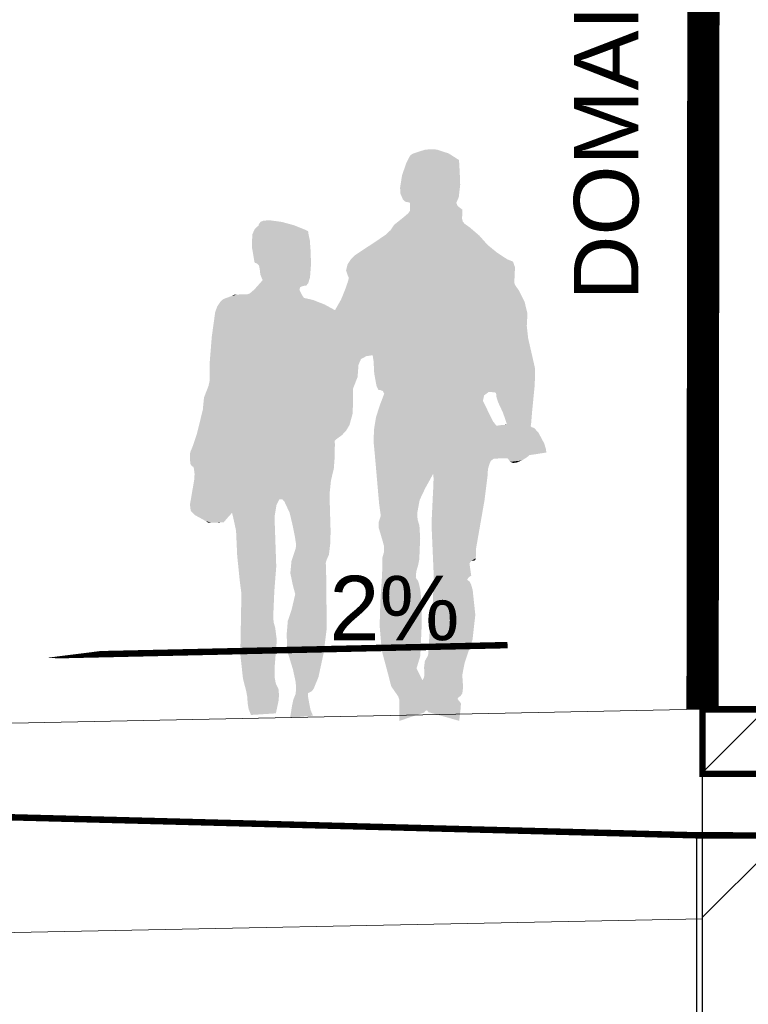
# Model space of a CAD drawing. Extents: x 1616800 to 1632437, y 2248456 to 2251974.
# Tile 297 of 399: x 1619136.25 to 1619138.51, y 2251162.87 to 2251165.92. Entities that reach past the tile are written whole.
import ezdxf
from ezdxf.enums import TextEntityAlignment as Align

# ---------------------------------------------------------------- set-up
doc = ezdxf.new("R2010")
doc.units = 0
doc.header["$LTSCALE"] = 2
doc.header["$PDMODE"] = 3
doc.header["$PDSIZE"] = 0.2
doc.linetypes.add('CACHE', pattern=[9.525, 6.35, -3.175])
doc.layers.get('0').update_dxf_attribs({"linetype": 'CONTINUOUS'})
doc.layers.get('Defpoints').update_dxf_attribs({"linetype": 'CONTINUOUS'})
doc.layers.add('0000-PAP-PROFIL EN TRAVERS DE PRINCIPE', color=7, linetype='CONTINUOUS')
doc.styles.add('Arial', font='ARIALN.TTF')
doc.styles.add('ARIAL-GRAS', font='arial.ttf')
doc.styles.get("Standard").update_dxf_attribs({"font": 'arial.ttf'})
doc.dimstyles.get("Standard").update_dxf_attribs({"dimtxt": 0.18, "dimasz": 0.18, "dimexe": 0.18, "dimexo": 0.0625, "dimgap": 0.09, "dimtad": 0, "dimtih": 1, "dimtoh": 1, "dimdec": 4, "dimzin": 0, "dimdsep": 46, "dimtxsty": 'Standard', "dimcen": 0.09, "dimadec": 0, "dimazin": 0, "dimtfac": 1, "dimtdec": 4, "dimtofl": 0, "dimtmove": 0, "dimatfit": 3, "dimfxl": 1, "dimtolj": 1, "dimtzin": 0, "dimarcsym": 0})

# ---------------------------------------------------------------- blocks, each defined once
blk = doc.blocks.new('PERSO KOPLE')
at = {"color": 8, "linetype": 'Continuous'}
for points in [[(1615842.8721, 3194242.9767), (1615842.8355, 3194242.9647), (1615842.9468, 3194242.9656)], [(1615842.8912, 3194242.9788), (1615842.8721, 3194242.9767), (1615842.9104, 3194242.9775)], [(1615842.9104, 3194242.9775), (1615842.8721, 3194242.9767), (1615842.9468, 3194242.9656)], [(1615842.8231, 3194242.9508), (1615842.8147, 3194242.9335), (1615842.979, 3194242.9451)], [(1615842.979, 3194242.9451), (1615842.8147, 3194242.9335), (1615842.9813, 3194242.9066)], [(1615842.8279, 3194242.9593), (1615842.8231, 3194242.9508), (1615842.979, 3194242.9451)], [(1615842.9468, 3194242.9656), (1615842.8279, 3194242.9593), (1615842.979, 3194242.9451)], [(1615842.8355, 3194242.9647), (1615842.8279, 3194242.9593), (1615842.9468, 3194242.9656)], [(1615842.8147, 3194242.9335), (1615842.8023, 3194242.8972), (1615842.9813, 3194242.9066)], [(1615842.8023, 3194242.8972), (1615842.7963, 3194242.8593), (1615842.9827, 3194242.8682)], [(1615842.9813, 3194242.9066), (1615842.8023, 3194242.8972), (1615842.9827, 3194242.8682)], [(1615842.9827, 3194242.8682), (1615842.7963, 3194242.8593), (1615842.9783, 3194242.8301)], [(1615842.7963, 3194242.8593), (1615842.7976, 3194242.8401), (1615842.9783, 3194242.8301)], [(1615842.7976, 3194242.8401), (1615842.8052, 3194242.8227), (1615842.9783, 3194242.8301)], [(1615842.9783, 3194242.8301), (1615842.8052, 3194242.8227), (1615842.9708, 3194242.8124)], [(1615842.8052, 3194242.8227), (1615842.8121, 3194242.816), (1615842.9708, 3194242.8124)], [(1615842.8121, 3194242.816), (1615842.8225, 3194242.8139), (1615842.9708, 3194242.8124)], [(1615842.8273, 3194242.7887), (1615842.8223, 3194242.7806), (1615842.9892, 3194242.7823)], [(1615842.8225, 3194242.8139), (1615842.8267, 3194242.8126), (1615842.9708, 3194242.8124)], [(1615842.8267, 3194242.8126), (1615842.8269, 3194242.808), (1615842.9708, 3194242.8124)], [(1615842.9708, 3194242.8124), (1615842.8269, 3194242.808), (1615842.974, 3194242.8036)], [(1615842.8269, 3194242.808), (1615842.8271, 3194242.7983), (1615842.974, 3194242.8036)], [(1615842.974, 3194242.8036), (1615842.8271, 3194242.7983), (1615842.9812, 3194242.7973)], [(1615842.8271, 3194242.7983), (1615842.8273, 3194242.7887), (1615842.9812, 3194242.7973)], [(1615842.9812, 3194242.7973), (1615842.8273, 3194242.7887), (1615842.989, 3194242.7917)], [(1615842.989, 3194242.7917), (1615842.8273, 3194242.7887), (1615842.9892, 3194242.7823)], [(1615842.3724, 3194242.7569), (1615842.3636, 3194242.7533), (1615842.4296, 3194242.753)], [(1615842.3916, 3194242.7583), (1615842.3724, 3194242.7569), (1615842.4296, 3194242.753)], [(1615842.8078, 3194242.7681), (1615842.7778, 3194242.7441), (1615842.9886, 3194242.7631)], [(1615842.9886, 3194242.7631), (1615842.7778, 3194242.7441), (1615842.9908, 3194242.7538)], [(1615842.9892, 3194242.7823), (1615842.8078, 3194242.7681), (1615842.9886, 3194242.7631)], [(1615842.8223, 3194242.7806), (1615842.8078, 3194242.7681), (1615842.9892, 3194242.7823)], [(1615842.346, 3194242.7319), (1615842.3381, 3194242.7146), (1615842.5023, 3194242.7287)], [(1615842.5023, 3194242.7287), (1615842.3381, 3194242.7146), (1615842.5111, 3194242.724)], [(1615842.3532, 3194242.7383), (1615842.346, 3194242.7319), (1615842.5023, 3194242.7287)], [(1615842.3571, 3194242.741), (1615842.3532, 3194242.7383), (1615842.5023, 3194242.7287)], [(1615842.3581, 3194242.7456), (1615842.3571, 3194242.741), (1615842.4667, 3194242.7429)], [(1615842.4667, 3194242.7429), (1615842.3571, 3194242.741), (1615842.5023, 3194242.7287)], [(1615842.3636, 3194242.7533), (1615842.3581, 3194242.7456), (1615842.4296, 3194242.753)], [(1615842.4296, 3194242.753), (1615842.3581, 3194242.7456), (1615842.4667, 3194242.7429)], [(1615842.7672, 3194242.7281), (1615842.7535, 3194242.7147), (1615843.0418, 3194242.7109)], [(1615842.9972, 3194242.7468), (1615842.7672, 3194242.7281), (1615843.0126, 3194242.7359)], [(1615842.7778, 3194242.7441), (1615842.7672, 3194242.7281), (1615842.9972, 3194242.7468)], [(1615843.0126, 3194242.7359), (1615842.7672, 3194242.7281), (1615843.0418, 3194242.7109)], [(1615842.9908, 3194242.7538), (1615842.7778, 3194242.7441), (1615842.9972, 3194242.7468)], [(1615842.5124, 3194242.7147), (1615842.3366, 3194242.6763), (1615842.5164, 3194242.6959)], [(1615842.3381, 3194242.7146), (1615842.3366, 3194242.6763), (1615842.5124, 3194242.7147)], [(1615842.5164, 3194242.6959), (1615842.3366, 3194242.6763), (1615842.5192, 3194242.6577)], [(1615842.5111, 3194242.724), (1615842.3381, 3194242.7146), (1615842.5124, 3194242.7147)], [(1615842.7535, 3194242.7147), (1615842.7218, 3194242.693), (1615843.0418, 3194242.7109)], [(1615843.0418, 3194242.7109), (1615842.7218, 3194242.693), (1615843.0672, 3194242.6822)], [(1615842.3366, 3194242.6763), (1615842.343, 3194242.6385), (1615842.5192, 3194242.6577)], [(1615842.7218, 3194242.693), (1615842.6576, 3194242.6507), (1615843.0672, 3194242.6822)], [(1615843.0672, 3194242.6822), (1615842.6576, 3194242.6507), (1615843.0967, 3194242.6581)], [(1615842.5192, 3194242.6577), (1615842.343, 3194242.6385), (1615842.5199, 3194242.6193)], [(1615842.343, 3194242.6385), (1615842.3447, 3194242.6284), (1615842.5199, 3194242.6193)], [(1615842.6439, 3194242.6373), (1615842.6333, 3194242.6213), (1615843.1288, 3194242.637)], [(1615843.1288, 3194242.637), (1615842.6333, 3194242.6213), (1615843.1464, 3194242.6301)], [(1615843.0967, 3194242.6581), (1615842.6439, 3194242.6373), (1615843.1288, 3194242.637)], [(1615842.6576, 3194242.6507), (1615842.6439, 3194242.6373), (1615843.0967, 3194242.6581)], [(1615842.3447, 3194242.6284), (1615842.3471, 3194242.6254), (1615842.5199, 3194242.6193)], [(1615842.3471, 3194242.6254), (1615842.3521, 3194242.6248), (1615842.5199, 3194242.6193)], [(1615842.3521, 3194242.6248), (1615842.3585, 3194242.618), (1615842.5199, 3194242.6193)], [(1615842.3585, 3194242.618), (1615842.3608, 3194242.6086), (1615842.5199, 3194242.6193)], [(1615842.5199, 3194242.6193), (1615842.3608, 3194242.6086), (1615842.5169, 3194242.581)], [(1615842.3608, 3194242.6086), (1615842.363, 3194242.5896), (1615842.5169, 3194242.581)], [(1615843.1464, 3194242.6301), (1615842.6289, 3194242.6027), (1615843.1527, 3194242.6123)], [(1615842.6333, 3194242.6213), (1615842.6289, 3194242.6027), (1615843.1464, 3194242.6301)], [(1615843.1527, 3194242.6123), (1615842.6289, 3194242.6027), (1615843.1509, 3194242.574)], [(1615842.6289, 3194242.6027), (1615842.6349, 3194242.5845), (1615843.1509, 3194242.574)], [(1615842.3701, 3194242.5724), (1615842.3446, 3194242.5437), (1615842.5113, 3194242.5626)], [(1615842.363, 3194242.5896), (1615842.3701, 3194242.5724), (1615842.5169, 3194242.581)], [(1615842.5169, 3194242.581), (1615842.3701, 3194242.5724), (1615842.5113, 3194242.5626)], [(1615843.1509, 3194242.574), (1615842.6278, 3194242.5482), (1615843.1501, 3194242.5644)], [(1615842.634, 3194242.5664), (1615842.6278, 3194242.5482), (1615843.1509, 3194242.574)], [(1615842.6364, 3194242.5757), (1615842.634, 3194242.5664), (1615843.1509, 3194242.574)], [(1615842.6349, 3194242.5845), (1615842.6374, 3194242.5805), (1615843.1509, 3194242.574)], [(1615842.6374, 3194242.5805), (1615842.6364, 3194242.5757), (1615843.1509, 3194242.574)], [(1615842.3446, 3194242.5437), (1615842.33, 3194242.5312), (1615842.484, 3194242.5422)], [(1615842.484, 3194242.5422), (1615842.33, 3194242.5312), (1615842.4929, 3194242.5253)], [(1615842.5113, 3194242.5626), (1615842.3446, 3194242.5437), (1615842.505, 3194242.5555)], [(1615842.505, 3194242.5555), (1615842.3446, 3194242.5437), (1615842.4955, 3194242.5545)], [(1615842.4955, 3194242.5545), (1615842.3446, 3194242.5437), (1615842.4866, 3194242.5509)], [(1615842.4866, 3194242.5509), (1615842.3446, 3194242.5437), (1615842.484, 3194242.5422)], [(1615843.154, 3194242.5559), (1615842.6134, 3194242.5126), (1615843.165, 3194242.5401)], [(1615842.6278, 3194242.5482), (1615842.6134, 3194242.5126), (1615843.154, 3194242.5559)], [(1615843.1501, 3194242.5644), (1615842.6278, 3194242.5482), (1615843.154, 3194242.5559)], [(1615842.526, 3194242.5111), (1615842.2295, 3194242.4914), (1615842.5618, 3194242.4971)], [(1615842.2404, 3194242.5072), (1615842.2295, 3194242.4914), (1615842.526, 3194242.5111)], [(1615842.4984, 3194242.5173), (1615842.2404, 3194242.5072), (1615842.5073, 3194242.5154)], [(1615842.2478, 3194242.5133), (1615842.2404, 3194242.5072), (1615842.4984, 3194242.5173)], [(1615842.5073, 3194242.5154), (1615842.2404, 3194242.5072), (1615842.526, 3194242.5111)], [(1615842.2564, 3194242.517), (1615842.2478, 3194242.5133), (1615842.4984, 3194242.5173)], [(1615842.4929, 3194242.5253), (1615842.2564, 3194242.517), (1615842.4984, 3194242.5173)], [(1615842.2746, 3194242.5233), (1615842.2564, 3194242.517), (1615842.4929, 3194242.5253)], [(1615842.2926, 3194242.5279), (1615842.2746, 3194242.5233), (1615842.4929, 3194242.5253)], [(1615842.2829, 3194242.5279), (1615842.2746, 3194242.5233), (1615842.2926, 3194242.5279)], [(1615842.3118, 3194242.5282), (1615842.2926, 3194242.5279), (1615842.4929, 3194242.5253)], [(1615842.3214, 3194242.5284), (1615842.3118, 3194242.5282), (1615842.4929, 3194242.5253)], [(1615842.33, 3194242.5312), (1615842.3214, 3194242.5284), (1615842.4929, 3194242.5253)], [(1615842.6134, 3194242.5126), (1615842.5944, 3194242.4794), (1615843.1823, 3194242.5059)], [(1615843.165, 3194242.5401), (1615842.6134, 3194242.5126), (1615843.1823, 3194242.5059)], [(1615842.5618, 3194242.4971), (1615842.2229, 3194242.4734), (1615842.5944, 3194242.4794)], [(1615842.2295, 3194242.4914), (1615842.2229, 3194242.4734), (1615842.5618, 3194242.4971)], [(1615843.1823, 3194242.5059), (1615842.5944, 3194242.4794), (1615843.1913, 3194242.4686)], [(1615842.5944, 3194242.4794), (1615842.2124, 3194242.3974), (1615843.1913, 3194242.4686)], [(1615842.2229, 3194242.4734), (1615842.2124, 3194242.3974), (1615842.5944, 3194242.4794)], [(1615843.1913, 3194242.4686), (1615842.2124, 3194242.3974), (1615843.1892, 3194242.4303)], [(1615843.1892, 3194242.4303), (1615842.2124, 3194242.3974), (1615843.1935, 3194242.3921)], [(1615842.2124, 3194242.3974), (1615842.2062, 3194242.3208), (1615842.7112, 3194242.3396)], [(1615842.2124, 3194242.3974), (1615842.7112, 3194242.3396), (1615843.1935, 3194242.3921)], [(1615843.1935, 3194242.3921), (1615842.7112, 3194242.3396), (1615843.2106, 3194242.3172)], [(1615842.675, 3194242.3276), (1615842.2057, 3194242.2823), (1615842.6674, 3194242.3102)], [(1615842.2062, 3194242.3208), (1615842.2057, 3194242.2823), (1615842.675, 3194242.3276)], [(1615842.7112, 3194242.3396), (1615842.2062, 3194242.3208), (1615842.6917, 3194242.3367)], [(1615842.6917, 3194242.3367), (1615842.2062, 3194242.3208), (1615842.675, 3194242.3276)], [(1615842.7112, 3194242.3396), (1615842.7141, 3194242.3213), (1615843.2106, 3194242.3172)], [(1615842.6674, 3194242.3102), (1615842.2057, 3194242.2823), (1615842.6644, 3194242.2719)], [(1615842.7141, 3194242.3213), (1615842.7161, 3194242.2829), (1615843.2106, 3194242.3172)], [(1615843.2106, 3194242.3172), (1615842.7161, 3194242.2829), (1615843.2148, 3194242.2984)], [(1615843.2148, 3194242.2984), (1615842.7161, 3194242.2829), (1615843.2152, 3194242.2792)], [(1615842.2057, 3194242.2823), (1615842.2062, 3194242.2631), (1615842.6644, 3194242.2719)], [(1615842.6644, 3194242.2719), (1615842.2062, 3194242.2631), (1615842.6506, 3194242.2364)], [(1615842.7161, 3194242.2829), (1615842.723, 3194242.2452), (1615843.2152, 3194242.2792)], [(1615843.2152, 3194242.2792), (1615842.723, 3194242.2452), (1615843.2132, 3194242.2409)], [(1615842.2022, 3194242.2445), (1615842.1883, 3194242.2087), (1615842.6506, 3194242.2364)], [(1615842.6506, 3194242.2364), (1615842.1883, 3194242.2087), (1615842.6495, 3194242.1596)], [(1615842.2062, 3194242.2631), (1615842.2022, 3194242.2445), (1615842.6506, 3194242.2364)], [(1615842.723, 3194242.2452), (1615842.7269, 3194242.2362), (1615843.2132, 3194242.2409)], [(1615842.7269, 3194242.2362), (1615842.7294, 3194242.2321), (1615843.2132, 3194242.2409)], [(1615843.2132, 3194242.2409), (1615842.7294, 3194242.2321), (1615843.0709, 3194242.2254)], [(1615843.2132, 3194242.2409), (1615843.0709, 3194242.2254), (1615843.0885, 3194242.2248)], [(1615843.2132, 3194242.2409), (1615843.0885, 3194242.2248), (1615843.0929, 3194242.2233)], [(1615843.2132, 3194242.2409), (1615843.0929, 3194242.2233), (1615843.2057, 3194242.1643)], [(1615842.1883, 3194242.2087), (1615842.1845, 3194242.1704), (1615842.6495, 3194242.1596)], [(1615842.7294, 3194242.2321), (1615842.7341, 3194242.2318), (1615843.0709, 3194242.2254)], [(1615843.0709, 3194242.2254), (1615842.7334, 3194242.1842), (1615843.0569, 3194242.2151)], [(1615842.747, 3194242.22), (1615842.7334, 3194242.1842), (1615843.0709, 3194242.2254)], [(1615843.0569, 3194242.2151), (1615842.7334, 3194242.1842), (1615843.0532, 3194242.198)], [(1615842.7341, 3194242.2318), (1615842.743, 3194242.2284), (1615843.0709, 3194242.2254)], [(1615842.743, 3194242.2284), (1615842.747, 3194242.22), (1615843.0709, 3194242.2254)], [(1615843.0929, 3194242.2233), (1615843.0942, 3194242.2196), (1615843.2057, 3194242.1643)], [(1615843.0942, 3194242.2196), (1615843.095, 3194242.2105), (1615843.2057, 3194242.1643)], [(1615843.095, 3194242.2105), (1615843.1003, 3194242.1936), (1615843.2057, 3194242.1643)], [(1615842.7334, 3194242.1842), (1615842.7217, 3194242.1476), (1615843.0611, 3194242.1824)], [(1615843.0611, 3194242.1824), (1615842.7217, 3194242.1476), (1615843.0763, 3194242.1504)], [(1615843.0532, 3194242.198), (1615842.7334, 3194242.1842), (1615843.0611, 3194242.1824)], [(1615843.1003, 3194242.1936), (1615843.1154, 3194242.1614), (1615843.2057, 3194242.1643)], [(1615842.1845, 3194242.1704), (1615842.1662, 3194242.0958), (1615842.6495, 3194242.1596)], [(1615842.6495, 3194242.1596), (1615842.1662, 3194242.0958), (1615842.6392, 3194242.1227)], [(1615843.0763, 3194242.1504), (1615842.7155, 3194242.1097), (1615843.0844, 3194242.1346)], [(1615842.7217, 3194242.1476), (1615842.7155, 3194242.1097), (1615843.0763, 3194242.1504)], [(1615843.2057, 3194242.1643), (1615843.1154, 3194242.1614), (1615843.2025, 3194242.1255)], [(1615843.1154, 3194242.1614), (1615843.127, 3194242.1273), (1615843.2025, 3194242.1255)], [(1615842.6392, 3194242.1227), (1615842.1662, 3194242.0958), (1615842.6293, 3194242.1062)], [(1615843.2034, 3194242.117), (1615842.7141, 3194242.0713), (1615843.2123, 3194242.1135)], [(1615842.7155, 3194242.1097), (1615842.7141, 3194242.0713), (1615843.2034, 3194242.117)], [(1615843.0844, 3194242.1346), (1615842.7155, 3194242.1097), (1615843.0953, 3194242.1207)], [(1615843.0953, 3194242.1207), (1615842.7155, 3194242.1097), (1615843.2014, 3194242.12)], [(1615843.2014, 3194242.12), (1615842.7155, 3194242.1097), (1615843.2034, 3194242.117)], [(1615843.1129, 3194242.1233), (1615843.0953, 3194242.1207), (1615843.2014, 3194242.12)], [(1615843.1263, 3194242.1237), (1615843.1129, 3194242.1233), (1615843.2014, 3194242.12)], [(1615843.1218, 3194242.1237), (1615843.1129, 3194242.1233), (1615843.1263, 3194242.1237)], [(1615843.127, 3194242.1273), (1615843.1263, 3194242.1237), (1615843.2025, 3194242.1255)], [(1615843.2025, 3194242.1255), (1615843.1263, 3194242.1237), (1615843.2014, 3194242.12)], [(1615842.1662, 3194242.0958), (1615842.154, 3194242.0593), (1615842.6163, 3194242.092)], [(1615842.6163, 3194242.092), (1615842.154, 3194242.0593), (1615842.6005, 3194242.0805)], [(1615842.6293, 3194242.1062), (1615842.1662, 3194242.0958), (1615842.6163, 3194242.092)], [(1615843.2123, 3194242.1135), (1615842.7141, 3194242.0713), (1615843.2254, 3194242.0995)], [(1615843.2254, 3194242.0995), (1615842.7141, 3194242.0713), (1615843.2434, 3194242.0657)], [(1615842.594, 3194242.0649), (1615842.1467, 3194242.0415), (1615842.5937, 3194242.0266)], [(1615842.154, 3194242.0593), (1615842.1467, 3194242.0415), (1615842.594, 3194242.0649)], [(1615842.6005, 3194242.0805), (1615842.154, 3194242.0593), (1615842.5936, 3194242.0747)], [(1615842.5936, 3194242.0747), (1615842.154, 3194242.0593), (1615842.594, 3194242.0649)], [(1615842.7141, 3194242.0713), (1615842.7178, 3194242.033), (1615843.2434, 3194242.0657)], [(1615843.2434, 3194242.0657), (1615842.7178, 3194242.033), (1615843.2489, 3194242.0472)], [(1615842.1467, 3194242.0415), (1615842.1443, 3194242.0325), (1615842.5937, 3194242.0266)], [(1615842.1443, 3194242.0325), (1615842.1446, 3194242.0228), (1615842.5937, 3194242.0266)], [(1615842.1446, 3194242.0228), (1615842.1457, 3194242.0036), (1615842.5937, 3194242.0266)], [(1615842.5937, 3194242.0266), (1615842.1457, 3194242.0036), (1615842.5908, 3194241.9882)], [(1615843.2489, 3194242.0472), (1615842.7178, 3194242.033), (1615843.2497, 3194242.0378)], [(1615842.7178, 3194242.033), (1615843.0862, 3194242.0182), (1615843.2497, 3194242.0378)], [(1615842.7178, 3194242.033), (1615842.8979, 3194241.9705), (1615843.0862, 3194242.0182)], [(1615842.7178, 3194242.033), (1615842.7312, 3194241.8798), (1615842.8979, 3194241.9705)], [(1615843.2497, 3194242.0378), (1615843.0862, 3194242.0182), (1615843.2067, 3194242.031)], [(1615843.2067, 3194242.031), (1615843.0862, 3194242.0182), (1615843.1975, 3194242.0298)], [(1615843.1975, 3194242.0298), (1615843.0862, 3194242.0182), (1615843.1052, 3194242.0197)], [(1615843.1975, 3194242.0298), (1615843.1052, 3194242.0197), (1615843.1902, 3194242.0234)], [(1615843.1902, 3194242.0234), (1615843.1052, 3194242.0197), (1615843.1297, 3194242.0199)], [(1615843.1902, 3194242.0234), (1615843.1297, 3194242.0199), (1615843.174, 3194242.0131)], [(1615842.1457, 3194242.0036), (1615842.1499, 3194241.996), (1615842.5908, 3194241.9882)], [(1615842.1499, 3194241.996), (1615842.1543, 3194241.9941), (1615842.5908, 3194241.9882)], [(1615842.1543, 3194241.9941), (1615842.1566, 3194241.9897), (1615842.5908, 3194241.9882)], [(1615843.0862, 3194242.0182), (1615842.8979, 3194241.9705), (1615843.0785, 3194242.0126)], [(1615843.0785, 3194242.0126), (1615842.8979, 3194241.9705), (1615843.074, 3194242.0041)], [(1615843.074, 3194242.0041), (1615842.8979, 3194241.9705), (1615843.0687, 3194241.9857)], [(1615843.1052, 3194242.0197), (1615843.1246, 3194242.0194), (1615843.1297, 3194242.0199)], [(1615843.1297, 3194242.0199), (1615843.1323, 3194242.0168), (1615843.174, 3194242.0131)], [(1615843.1323, 3194242.0168), (1615843.1376, 3194242.0088), (1615843.174, 3194242.0131)], [(1615843.174, 3194242.0131), (1615843.1376, 3194242.0088), (1615843.1561, 3194242.0062)], [(1615843.1376, 3194242.0088), (1615843.1465, 3194242.0055), (1615843.1561, 3194242.0062)], [(1615842.1566, 3194241.9897), (1615842.159, 3194241.9708), (1615842.5908, 3194241.9882)], [(1615842.159, 3194241.9708), (1615842.1576, 3194241.9516), (1615842.5819, 3194241.9509)], [(1615842.5908, 3194241.9882), (1615842.159, 3194241.9708), (1615842.5819, 3194241.9509)], [(1615842.8979, 3194241.9705), (1615842.7312, 3194241.8798), (1615842.8964, 3194241.9678)], [(1615842.8964, 3194241.9678), (1615842.7312, 3194241.8798), (1615842.8941, 3194241.9629)], [(1615842.8941, 3194241.9629), (1615842.7312, 3194241.8798), (1615842.8745, 3194241.9275)], [(1615843.0687, 3194241.9857), (1615842.8979, 3194241.9705), (1615843.0677, 3194241.9664)], [(1615842.8979, 3194241.9705), (1615842.8992, 3194241.9695), (1615843.0677, 3194241.9664)], [(1615842.8992, 3194241.9695), (1615842.9001, 3194241.9592), (1615843.0677, 3194241.9664)], [(1615843.0677, 3194241.9664), (1615842.9001, 3194241.9592), (1615843.0582, 3194241.8902)], [(1615842.1576, 3194241.9516), (1615842.1446, 3194241.876), (1615842.5819, 3194241.9509)], [(1615842.5819, 3194241.9509), (1615842.1446, 3194241.876), (1615842.4221, 3194241.893)], [(1615842.5819, 3194241.9509), (1615842.4221, 3194241.893), (1615842.578, 3194241.9129)], [(1615842.8997, 3194241.9386), (1615842.8976, 3194241.8978), (1615843.0582, 3194241.8902)], [(1615842.9001, 3194241.9592), (1615842.8997, 3194241.9386), (1615843.0582, 3194241.8902)], [(1615842.578, 3194241.9129), (1615842.4221, 3194241.893), (1615842.431, 3194241.8928)], [(1615842.578, 3194241.9129), (1615842.431, 3194241.8928), (1615842.5784, 3194241.8744)], [(1615842.8745, 3194241.9275), (1615842.7312, 3194241.8798), (1615842.857, 3194241.8906)], [(1615842.4221, 3194241.893), (1615842.1446, 3194241.876), (1615842.4133, 3194241.8761)], [(1615842.1446, 3194241.876), (1615842.1471, 3194241.8572), (1615842.4133, 3194241.8761)], [(1615842.4133, 3194241.8761), (1615842.1471, 3194241.8572), (1615842.2751, 3194241.8507)], [(1615842.4133, 3194241.8761), (1615842.2751, 3194241.8507), (1615842.4069, 3194241.8383)], [(1615842.431, 3194241.8928), (1615842.4375, 3194241.8857), (1615842.5784, 3194241.8744)], [(1615842.4375, 3194241.8857), (1615842.4538, 3194241.851), (1615842.5784, 3194241.8744)], [(1615842.5784, 3194241.8744), (1615842.4538, 3194241.851), (1615842.5807, 3194241.7976)], [(1615842.857, 3194241.8906), (1615842.7312, 3194241.8798), (1615842.8496, 3194241.8505)], [(1615842.7312, 3194241.8798), (1615842.7364, 3194241.8418), (1615842.8496, 3194241.8505)], [(1615842.8976, 3194241.8978), (1615842.8937, 3194241.8161), (1615843.0582, 3194241.8902)], [(1615843.0582, 3194241.8902), (1615842.8937, 3194241.8161), (1615843.0449, 3194241.8144)], [(1615842.1471, 3194241.8572), (1615842.1603, 3194241.8436), (1615842.2751, 3194241.8507)], [(1615842.2751, 3194241.8507), (1615842.1603, 3194241.8436), (1615842.2621, 3194241.8364)], [(1615842.1603, 3194241.8436), (1615842.194, 3194241.825), (1615842.2621, 3194241.8364)], [(1615842.2751, 3194241.8507), (1615842.2795, 3194241.8329), (1615842.4069, 3194241.8383)], [(1615842.4538, 3194241.851), (1615842.4626, 3194241.8137), (1615842.5807, 3194241.7976)], [(1615842.7364, 3194241.8418), (1615842.7304, 3194241.8236), (1615842.8505, 3194241.8303)], [(1615842.8496, 3194241.8505), (1615842.7364, 3194241.8418), (1615842.8505, 3194241.8303)], [(1615842.2621, 3194241.8364), (1615842.194, 3194241.825), (1615842.2495, 3194241.8214)], [(1615842.194, 3194241.825), (1615842.2114, 3194241.82), (1615842.2495, 3194241.8214)], [(1615842.194, 3194241.825), (1615842.2017, 3194241.8197), (1615842.2114, 3194241.82)], [(1615842.2495, 3194241.8214), (1615842.2114, 3194241.82), (1615842.2306, 3194241.8203)], [(1615842.4069, 3194241.8383), (1615842.2795, 3194241.8329), (1615842.4123, 3194241.6846)], [(1615842.2795, 3194241.8329), (1615842.2876, 3194241.7955), (1615842.4123, 3194241.6846)], [(1615842.4626, 3194241.8137), (1615842.4702, 3194241.776), (1615842.5807, 3194241.7976)], [(1615842.7304, 3194241.8236), (1615842.73, 3194241.8044), (1615842.8563, 3194241.8107)], [(1615842.8563, 3194241.8107), (1615842.73, 3194241.8044), (1615842.8586, 3194241.7699)], [(1615842.8505, 3194241.8303), (1615842.7304, 3194241.8236), (1615842.8563, 3194241.8107)], [(1615842.8937, 3194241.8161), (1615842.9008, 3194241.653), (1615843.0449, 3194241.8144)], [(1615843.0449, 3194241.8144), (1615842.9008, 3194241.653), (1615843.0317, 3194241.7387)], [(1615842.2876, 3194241.7955), (1615842.2911, 3194241.7187), (1615842.4123, 3194241.6846)], [(1615842.5807, 3194241.7976), (1615842.4702, 3194241.776), (1615842.5802, 3194241.7591)], [(1615842.73, 3194241.8044), (1615842.7409, 3194241.7676), (1615842.8586, 3194241.7699)], [(1615842.4702, 3194241.776), (1615842.4731, 3194241.757), (1615842.5802, 3194241.7591)], [(1615842.4739, 3194241.7474), (1615842.4718, 3194241.7383), (1615842.5756, 3194241.721)], [(1615842.5802, 3194241.7591), (1615842.4731, 3194241.757), (1615842.5756, 3194241.721)], [(1615842.4731, 3194241.757), (1615842.4739, 3194241.7474), (1615842.5756, 3194241.721)], [(1615842.8586, 3194241.7699), (1615842.7409, 3194241.7676), (1615842.8566, 3194241.7291)], [(1615842.7409, 3194241.7676), (1615842.7461, 3194241.7491), (1615842.8566, 3194241.7291)], [(1615842.7461, 3194241.7491), (1615842.7467, 3194241.73), (1615842.8566, 3194241.7291)], [(1615842.2911, 3194241.7187), (1615842.2988, 3194241.6422), (1615842.4123, 3194241.6846)], [(1615842.4718, 3194241.7383), (1615842.4596, 3194241.7019), (1615842.5756, 3194241.721)], [(1615842.5756, 3194241.721), (1615842.4596, 3194241.7019), (1615842.568, 3194241.7035)], [(1615842.7467, 3194241.73), (1615842.7414, 3194241.7116), (1615842.8566, 3194241.7291)], [(1615842.8566, 3194241.7291), (1615842.7414, 3194241.7116), (1615842.8563, 3194241.7086)], [(1615843.0317, 3194241.7387), (1615842.9008, 3194241.653), (1615843.0316, 3194241.7195)], [(1615843.0316, 3194241.7195), (1615842.9008, 3194241.653), (1615843.0308, 3194241.7099)], [(1615842.568, 3194241.7035), (1615842.4559, 3194241.6637), (1615842.5656, 3194241.6947)], [(1615842.4596, 3194241.7019), (1615842.4559, 3194241.6637), (1615842.568, 3194241.7035)], [(1615842.5656, 3194241.6947), (1615842.4559, 3194241.6637), (1615842.5667, 3194241.6848)], [(1615842.7416, 3194241.6923), (1615842.7402, 3194241.6539), (1615842.8524, 3194241.6886)], [(1615842.8524, 3194241.6886), (1615842.7402, 3194241.6539), (1615842.8465, 3194241.669)], [(1615842.7414, 3194241.7116), (1615842.7416, 3194241.6923), (1615842.8563, 3194241.7086)], [(1615842.8563, 3194241.7086), (1615842.7416, 3194241.6923), (1615842.8524, 3194241.6886)], [(1615843.0308, 3194241.7099), (1615842.9008, 3194241.653), (1615843.017, 3194241.7012)], [(1615843.017, 3194241.7012), (1615842.9008, 3194241.653), (1615843.0114, 3194241.6938)], [(1615843.0114, 3194241.6938), (1615842.9008, 3194241.653), (1615843.0141, 3194241.6749)], [(1615843.0308, 3194241.7099), (1615843.017, 3194241.7012), (1615843.0298, 3194241.7052)], [(1615843.0298, 3194241.7052), (1615843.017, 3194241.7012), (1615843.0268, 3194241.7028)], [(1615842.4123, 3194241.6846), (1615842.2988, 3194241.6422), (1615842.4063, 3194241.608)], [(1615842.5667, 3194241.6848), (1615842.4559, 3194241.6637), (1615842.5672, 3194241.6464)], [(1615842.4559, 3194241.6637), (1615842.4637, 3194241.6264), (1615842.5672, 3194241.6464)], [(1615842.8465, 3194241.669), (1615842.7402, 3194241.6539), (1615842.8451, 3194241.6489)], [(1615843.0141, 3194241.6749), (1615842.9008, 3194241.653), (1615843.017, 3194241.656)], [(1615843.017, 3194241.656), (1615842.9008, 3194241.653), (1615843.009, 3194241.6507)], [(1615842.2988, 3194241.6422), (1615842.3037, 3194241.6041), (1615842.4063, 3194241.608)], [(1615842.5672, 3194241.6464), (1615842.4637, 3194241.6264), (1615842.5689, 3194241.4927)], [(1615842.4637, 3194241.6264), (1615842.4686, 3194241.6079), (1615842.5689, 3194241.4927)], [(1615842.7402, 3194241.6539), (1615842.7352, 3194241.5772), (1615842.8451, 3194241.6489)], [(1615842.8451, 3194241.6489), (1615842.7352, 3194241.5772), (1615842.8514, 3194241.6406)], [(1615842.8514, 3194241.6406), (1615842.7352, 3194241.5772), (1615842.8547, 3194241.6309)], [(1615842.8547, 3194241.6309), (1615842.7352, 3194241.5772), (1615842.8592, 3194241.611)], [(1615842.9008, 3194241.653), (1615842.8978, 3194241.5713), (1615843.009, 3194241.6507)], [(1615843.009, 3194241.6507), (1615842.8978, 3194241.5713), (1615843.0042, 3194241.6429)], [(1615843.0042, 3194241.6429), (1615842.8978, 3194241.5713), (1615843.0119, 3194241.6377)], [(1615843.0119, 3194241.6377), (1615842.8978, 3194241.5713), (1615843.0163, 3194241.6292)], [(1615843.0163, 3194241.6292), (1615842.8978, 3194241.5713), (1615843.0215, 3194241.6107)], [(1615842.3037, 3194241.6041), (1615842.3036, 3194241.5656), (1615842.403, 3194241.5312)], [(1615842.4063, 3194241.608), (1615842.3037, 3194241.6041), (1615842.403, 3194241.5312)], [(1615842.4686, 3194241.6079), (1615842.4712, 3194241.5987), (1615842.5689, 3194241.4927)], [(1615842.4712, 3194241.5987), (1615842.469, 3194241.5893), (1615842.5689, 3194241.4927)], [(1615842.8592, 3194241.611), (1615842.7352, 3194241.5772), (1615842.863, 3194241.5703)], [(1615843.0215, 3194241.6107), (1615842.8978, 3194241.5713), (1615843.0296, 3194241.5343)], [(1615842.3036, 3194241.5656), (1615842.3008, 3194241.4119), (1615842.403, 3194241.5312)], [(1615842.469, 3194241.5893), (1615842.4603, 3194241.5518), (1615842.5689, 3194241.4927)], [(1615842.7352, 3194241.5772), (1615842.7329, 3194241.5004), (1615842.863, 3194241.5703)], [(1615842.863, 3194241.5703), (1615842.7329, 3194241.5004), (1615842.8627, 3194241.4885)], [(1615842.8978, 3194241.5713), (1615842.8915, 3194241.5309), (1615843.0296, 3194241.5343)], [(1615842.4603, 3194241.5518), (1615842.4481, 3194241.5155), (1615842.5689, 3194241.4927)], [(1615843.0296, 3194241.5343), (1615842.8915, 3194241.5309), (1615843.0211, 3194241.4581)], [(1615842.403, 3194241.5312), (1615842.3008, 3194241.4119), (1615842.404, 3194241.512)], [(1615842.404, 3194241.512), (1615842.3008, 3194241.4119), (1615842.4091, 3194241.4937)], [(1615842.4481, 3194241.5155), (1615842.4449, 3194241.4775), (1615842.5689, 3194241.4927)], [(1615842.8887, 3194241.5108), (1615842.8885, 3194241.4903), (1615843.0211, 3194241.4581)], [(1615842.8915, 3194241.5309), (1615842.8887, 3194241.5108), (1615843.0211, 3194241.4581)], [(1615842.4091, 3194241.4937), (1615842.3008, 3194241.4119), (1615842.414, 3194241.4557)], [(1615842.5689, 3194241.4927), (1615842.4449, 3194241.4775), (1615842.5593, 3194241.4164)], [(1615842.4449, 3194241.4775), (1615842.4453, 3194241.439), (1615842.5593, 3194241.4164)], [(1615842.7329, 3194241.5004), (1615842.7394, 3194241.4238), (1615842.8627, 3194241.4885)], [(1615842.8627, 3194241.4885), (1615842.7394, 3194241.4238), (1615842.859, 3194241.4068)], [(1615842.8885, 3194241.4903), (1615842.8832, 3194241.4088), (1615843.0211, 3194241.4581)], [(1615842.414, 3194241.4557), (1615842.3008, 3194241.4119), (1615842.4078, 3194241.3791)], [(1615843.0211, 3194241.4581), (1615842.8832, 3194241.4088), (1615842.9965, 3194241.3853)], [(1615842.3008, 3194241.4119), (1615842.3092, 3194241.3355), (1615842.4078, 3194241.3791)], [(1615842.4453, 3194241.439), (1615842.4467, 3194241.42), (1615842.5593, 3194241.4164)], [(1615842.4467, 3194241.42), (1615842.4528, 3194241.4017), (1615842.5593, 3194241.4164)], [(1615842.5593, 3194241.4164), (1615842.4528, 3194241.4017), (1615842.5432, 3194241.3413)], [(1615842.7394, 3194241.4238), (1615842.7593, 3194241.3496), (1615842.859, 3194241.4068)], [(1615842.4528, 3194241.4017), (1615842.464, 3194241.365), (1615842.5432, 3194241.3413)], [(1615842.859, 3194241.4068), (1615842.7593, 3194241.3496), (1615842.8472, 3194241.3679)], [(1615842.8732, 3194241.3913), (1615842.8707, 3194241.3711), (1615842.9965, 3194241.3853)], [(1615842.9965, 3194241.3853), (1615842.8707, 3194241.3711), (1615842.9892, 3194241.3476)], [(1615842.8832, 3194241.4088), (1615842.8732, 3194241.3913), (1615842.9965, 3194241.3853)], [(1615842.4078, 3194241.3791), (1615842.3092, 3194241.3355), (1615842.4073, 3194241.3406)], [(1615842.464, 3194241.365), (1615842.4722, 3194241.3274), (1615842.5432, 3194241.3413)], [(1615842.8472, 3194241.3679), (1615842.7593, 3194241.3496), (1615842.8658, 3194241.3317)], [(1615842.8718, 3194241.3507), (1615842.8706, 3194241.3406), (1615842.9892, 3194241.3476)], [(1615842.8707, 3194241.3711), (1615842.8718, 3194241.3507), (1615842.9892, 3194241.3476)], [(1615842.4073, 3194241.3406), (1615842.3092, 3194241.3355), (1615842.4108, 3194241.3217)], [(1615842.3092, 3194241.3355), (1615842.3189, 3194241.2983), (1615842.4108, 3194241.3217)], [(1615842.4108, 3194241.3217), (1615842.3189, 3194241.2983), (1615842.4191, 3194241.3045)], [(1615842.5432, 3194241.3413), (1615842.4722, 3194241.3274), (1615842.5286, 3194241.3058)], [(1615842.4722, 3194241.3274), (1615842.474, 3194241.3083), (1615842.5286, 3194241.3058)], [(1615842.7593, 3194241.3496), (1615842.7688, 3194241.3125), (1615842.8658, 3194241.3317)], [(1615842.8658, 3194241.3317), (1615842.7688, 3194241.3125), (1615842.9917, 3194241.3094)], [(1615842.8706, 3194241.3406), (1615842.8658, 3194241.3317), (1615842.9917, 3194241.3094)], [(1615842.9892, 3194241.3476), (1615842.8706, 3194241.3406), (1615842.9917, 3194241.3094)], [(1615842.4191, 3194241.3045), (1615842.3189, 3194241.2983), (1615842.4209, 3194241.2854)], [(1615842.3189, 3194241.2983), (1615842.3224, 3194241.2796), (1615842.4209, 3194241.2854)], [(1615842.4724, 3194241.2892), (1615842.4653, 3194241.2716), (1615842.5107, 3194241.2865)], [(1615842.474, 3194241.3083), (1615842.4724, 3194241.2892), (1615842.5286, 3194241.3058)], [(1615842.5286, 3194241.3058), (1615842.4724, 3194241.2892), (1615842.5231, 3194241.2979)], [(1615842.5231, 3194241.2979), (1615842.4724, 3194241.2892), (1615842.5146, 3194241.293)], [(1615842.5146, 3194241.293), (1615842.4724, 3194241.2892), (1615842.5106, 3194241.2913)], [(1615842.5106, 3194241.2913), (1615842.4724, 3194241.2892), (1615842.5107, 3194241.2865)], [(1615842.7688, 3194241.3125), (1615842.7907, 3194241.2809), (1615842.9917, 3194241.3094)], [(1615842.9917, 3194241.3094), (1615842.7907, 3194241.2809), (1615842.9892, 3194241.2905)], [(1615842.9892, 3194241.2905), (1615842.7907, 3194241.2809), (1615842.9838, 3194241.2826)], [(1615842.4209, 3194241.2854), (1615842.3224, 3194241.2796), (1615842.4192, 3194241.2662)], [(1615842.3224, 3194241.2796), (1615842.3236, 3194241.2604), (1615842.4192, 3194241.2662)], [(1615842.4192, 3194241.2662), (1615842.3236, 3194241.2604), (1615842.411, 3194241.2287)], [(1615842.3236, 3194241.2604), (1615842.3267, 3194241.2415), (1615842.411, 3194241.2287)], [(1615842.4653, 3194241.2716), (1615842.4613, 3194241.2528), (1615842.5186, 3194241.2392)], [(1615842.5107, 3194241.2865), (1615842.4653, 3194241.2716), (1615842.5113, 3194241.2769)], [(1615842.5113, 3194241.2769), (1615842.4653, 3194241.2716), (1615842.5186, 3194241.2392)], [(1615842.7907, 3194241.2809), (1615842.7935, 3194241.272), (1615842.9838, 3194241.2826)], [(1615842.9838, 3194241.2826), (1615842.7935, 3194241.272), (1615842.976, 3194241.277)], [(1615842.976, 3194241.277), (1615842.7935, 3194241.272), (1615842.9745, 3194241.2737)], [(1615842.7935, 3194241.272), (1615842.7937, 3194241.2624), (1615842.9745, 3194241.2737)], [(1615842.7937, 3194241.2624), (1615842.7935, 3194241.2431), (1615842.9832, 3194241.2623)], [(1615842.9832, 3194241.2623), (1615842.7935, 3194241.2431), (1615842.9854, 3194241.2583)], [(1615842.9745, 3194241.2737), (1615842.7937, 3194241.2624), (1615842.9772, 3194241.2698)], [(1615842.9772, 3194241.2698), (1615842.7937, 3194241.2624), (1615842.9832, 3194241.2623)], [(1615842.3267, 3194241.2415), (1615842.3339, 3194241.2237), (1615842.411, 3194241.2287)], [(1615842.4613, 3194241.2528), (1615842.4553, 3194241.2149), (1615842.5186, 3194241.2392)], [(1615842.5186, 3194241.2392), (1615842.4553, 3194241.2149), (1615842.5262, 3194241.2216)], [(1615842.9854, 3194241.2583), (1615842.7935, 3194241.2431), (1615842.9846, 3194241.2532)], [(1615842.9846, 3194241.2532), (1615842.7935, 3194241.2431), (1615842.984, 3194241.2437)], [(1615842.7935, 3194241.2431), (1615842.8771, 3194241.2383), (1615842.984, 3194241.2437)], [(1615842.7935, 3194241.2431), (1615842.7937, 3194241.2052), (1615842.8771, 3194241.2383)], [(1615842.8771, 3194241.2383), (1615842.7937, 3194241.2052), (1615842.8709, 3194241.2312)], [(1615842.984, 3194241.2437), (1615842.8771, 3194241.2383), (1615842.9796, 3194241.2055)], [(1615842.8771, 3194241.2383), (1615842.8815, 3194241.2367), (1615842.9796, 3194241.2055)], [(1615842.8815, 3194241.2367), (1615842.884, 3194241.2325), (1615842.9796, 3194241.2055)]]:
    blk.add_solid(points, dxfattribs=at)
blk = doc.blocks.new('*D205')
at = {"layer": '0000-PAP-PROFIL EN TRAVERS DE PRINCIPE', "color": 0, "lineweight": -2, "ltscale": 0.6, "transparency": 16777216}
for p, q in [((1619135.8727, 2251163.7356), (1619135.8727, 2251168.2047)), ((1619138.3727, 2251163.7856), (1619138.3727, 2251168.2047))]:
    blk.add_line(p, q, dxfattribs=at)
at = {"layer": '0000-PAP-PROFIL EN TRAVERS DE PRINCIPE', "color": 0, "linetype": 'Continuous', "lineweight": -2, "ltscale": 0.6, "transparency": 16777216}
for p, q in [((1619136.2727, 2251168.2047), (1619136.7801, 2251168.2047)), ((1619137.9727, 2251168.2047), (1619137.4652, 2251168.2047))]:
    blk.add_line(p, q, dxfattribs=at)
at = {"layer": '0000-PAP-PROFIL EN TRAVERS DE PRINCIPE', "color": 0, "ltscale": 0.6, "transparency": 16777216}
for points in [[(1619136.2727, 2251168.2714), (1619136.2727, 2251168.1381), (1619135.8727, 2251168.2047)], [(1619137.9727, 2251168.2714), (1619137.9727, 2251168.1381), (1619138.3727, 2251168.2047)]]:
    blk.add_solid(points, dxfattribs=at)
at = {"layer": 'Defpoints', "color": 0, "ltscale": 0.6, "transparency": 16777216}
for p in [(1619138.3727, 2251168.2047), (1619138.3727, 2251163.7856), (1619135.8727, 2251163.7356)]:
    blk.add_point(p, dxfattribs=at)
at = {"layer": '0000-PAP-PROFIL EN TRAVERS DE PRINCIPE', "color": 0, "ltscale": 0.6, "transparency": 16777216, "insert": (1619137.1227, 2251168.2047), "char_height": 0.32, "attachment_point": 5, "style": 'Arial'}
blk.add_mtext('\\A1;2.50', dxfattribs=at)
blk = doc.blocks.new('*D204')
at = {"layer": '0000-PAP-PROFIL EN TRAVERS DE PRINCIPE', "color": 0, "lineweight": -2, "ltscale": 0.6, "transparency": 16777216}
for p, q in [((1619135.8727, 2251162.4265), (1619135.8727, 2251169.6386)), ((1619138.3727, 2251166.7963), (1619138.3727, 2251169.6386))]:
    blk.add_line(p, q, dxfattribs=at)
at = {"layer": '0000-PAP-PROFIL EN TRAVERS DE PRINCIPE', "color": 0, "linetype": 'Continuous', "lineweight": -2, "ltscale": 0.6, "transparency": 16777216}
blk.add_line((1619136.2727, 2251169.6386), (1619137.9727, 2251169.6386), dxfattribs=at)
at = {"layer": '0000-PAP-PROFIL EN TRAVERS DE PRINCIPE', "color": 0, "ltscale": 0.6, "transparency": 16777216}
for points in [[(1619136.2727, 2251169.7052), (1619136.2727, 2251169.5719), (1619135.8727, 2251169.6386)], [(1619137.9727, 2251169.7052), (1619137.9727, 2251169.5719), (1619138.3727, 2251169.6386)]]:
    blk.add_solid(points, dxfattribs=at)
at = {"layer": 'Defpoints', "color": 0, "ltscale": 0.6, "transparency": 16777216}
for p in [(1619138.3727, 2251169.6386), (1619138.3727, 2251166.7963), (1619135.8727, 2251162.4265)]:
    blk.add_point(p, dxfattribs=at)
at = {"layer": '0000-PAP-PROFIL EN TRAVERS DE PRINCIPE', "color": 0, "ltscale": 0.6, "transparency": 16777216, "insert": (1619140.3062, 2251169.6282), "char_height": 0.32, "attachment_point": 5, "style": 'Arial'}
blk.add_mtext('\\A1;Cheminement piéton', dxfattribs=at)

msp = doc.modelspace()

# ---------------------------------------------------------------- hatches: boundary and pattern name
at = {"layer": '0000-PAP-PROFIL EN TRAVERS DE PRINCIPE'}
h = msp.add_hatch(dxfattribs=at)
h.set_pattern_fill('ANSI31', color=1, scale=0.1, style=0)
h.set_pattern_definition([(45, (1619138.37265, 2251163.14052), (-0.224506, 0.224506), [])])
h.paths.add_polyline_path([(1619138.3727, 2251163.1405), (1619144.3727, 2251163.2536), (1619144.4198, 2251163.7726), (1619138.3727, 2251163.7856)])

# ---------------------------------------------------------------- linework, layer by layer
at = {"layer": '0000-PAP-PROFIL EN TRAVERS DE PRINCIPE', "linetype": 'Continuous'}
msp.add_line((1619138.3727, 2251159.2561), (1619138.3727, 2251163.7856), dxfattribs=at)
at = {"layer": '0000-PAP-PROFIL EN TRAVERS DE PRINCIPE', "color": 95, "linetype": 'Continuous'}
msp.add_line((1619138.3553, 2251159.2561), (1619138.3553, 2251163.3947), dxfattribs=at)
at = {"layer": '0000-PAP-PROFIL EN TRAVERS DE PRINCIPE', "color": 1, "linetype": 'CACHE', "ltscale": 0.03, "const_width": 0.1, "flags": 128}
msp.add_lwpolyline([(1619138.3727, 2251163.7856), (1619138.3774, 2251167.8417)], dxfattribs=at)
at = {"layer": '0000-PAP-PROFIL EN TRAVERS DE PRINCIPE', "flags": 128}
msp.add_lwpolyline([(1619137.7678, 2251163.9847, 0.02, 0.02, 0), (1619136.8935, 2251163.9651, 0.1, 0, 0), (1619136.3404, 2251163.9455, 0, 0, 0)], format="xyseb", dxfattribs=at)
at = {"layer": '0000-PAP-PROFIL EN TRAVERS DE PRINCIPE', "color": 7, "linetype": 'Continuous', "lineweight": 0, "flags": 128}
for points in [[(1619123.7171, 2251163.7187), (1619125.8727, 2251163.9106), (1619129.3727, 2251163.8231), (1619132.8727, 2251163.7356), (1619134.3727, 2251163.5356), (1619135.8727, 2251163.7356), (1619138.3727, 2251163.7856)], [(1619123.7171, 2251163.5567), (1619125.8727, 2251163.6106), (1619125.8727, 2251163.0706), (1619129.3727, 2251162.9831), (1619132.8727, 2251162.8956), (1619132.8727, 2251163.4356), (1619134.3727, 2251163.2356), (1619135.8727, 2251163.4356), (1619135.8727, 2251163.0856), (1619138.3727, 2251163.1356), (1619138.3727, 2251163.7856), (1619143.9014, 2251163.8103)], [(1619123.7171, 2251163.7187), (1619123.7171, 2251163.5567), (1619125.8727, 2251163.6106), (1619125.8727, 2251163.0706), (1619129.3727, 2251162.9831), (1619132.8727, 2251162.8956), (1619132.8727, 2251163.4356), (1619134.3727, 2251163.2356), (1619135.8727, 2251163.4356), (1619135.8727, 2251163.0856), (1619138.3727, 2251163.1356), (1619138.3727, 2251163.7856)], [(1619138.3727, 2251163.7856), (1619143.9014, 2251163.8103)]]:
    msp.add_lwpolyline(points, dxfattribs=at)
at = {"layer": '0000-PAP-PROFIL EN TRAVERS DE PRINCIPE', "color": 5, "const_width": 0.02}
msp.add_lwpolyline([(1619138.3727, 2251163.5856), (1619138.5727, 2251163.5856), (1619138.5727, 2251163.7856), (1619138.3727, 2251163.7856)], close=True, dxfattribs=at)
at = {"layer": '0000-PAP-PROFIL EN TRAVERS DE PRINCIPE', "color": 95, "linetype": 'Continuous', "lineweight": 0, "const_width": 0.02, "flags": 128}
msp.add_lwpolyline([(1619119.3727, 2251163.6313), (1619120.6551, 2251163.6152), (1619121.5322, 2251163.0511), (1619122.1444, 2251162.6371), (1619122.7096, 2251163.0155), (1619123.7171, 2251163.614), (1619125.9891, 2251163.6763), (1619128.0159, 2251163.6662), (1619128.026, 2251163.6666), (1619128.0677, 2251163.6653), (1619129.3727, 2251163.6309), (1619129.3727, 2251163.6309), (1619138.3553, 2251163.3947), (1619143.9573, 2251163.3833)], dxfattribs=at)

# ---------------------------------------------------------------- block references
at = {"layer": '0000-PAP-PROFIL EN TRAVERS DE PRINCIPE'}
msp.add_blockref('PERSO KOPLE', (3294.6383, -943077.4557), dxfattribs=at)

# ---------------------------------------------------------------- texts
at = {"layer": '0000-PAP-PROFIL EN TRAVERS DE PRINCIPE', "color": 1, "linetype": 'CACHE', "ltscale": 0.03, "style": 'ARIAL-GRAS'}
msp.add_text('DOMAINE PUBLIC', height=0.2, rotation=90, dxfattribs=at).set_placement((1619138.1736, 2251166.2488), align=Align.CENTER)
at = {"layer": '0000-PAP-PROFIL EN TRAVERS DE PRINCIPE', "color": 7, "style": 'ARIAL-GRAS'}
msp.add_text('2%%%', height=0.2, dxfattribs=at).set_placement((1619137.4172, 2251163.9996), align=Align.CENTER)

# ---------------------------------------------------------------- dimensions: what is measured, and where the dimension line sits
at = {"layer": '0000-PAP-PROFIL EN TRAVERS DE PRINCIPE', "ltscale": 0.6}
dim = msp.add_linear_dim(base=(1619138.3727, 2251169.6386), p1=(1619135.8727, 2251162.4265), p2=(1619138.3727, 2251166.7963), text='Cheminement piéton', dimstyle='Standard', override={"dimscale": 40, "dimtxt": 0.008, "dimasz": 0.01, "dimexe": 0, "dimexo": 0, "dimgap": 0, "dimtih": 0, "dimtoh": 0, "dimdec": 2, "dimtxsty": 'Arial', "dimcen": 1.5, "dimtmove": 1, "dimfxl": 1.25, "dimfxlon": 1}, dxfattribs=at)
dim.commit()
dim.dimension.update_dxf_attribs({"geometry": '*D204', "text_midpoint": (1619140.3062, 2251169.6282), "dimtype": 160})
dim = msp.add_linear_dim(base=(1619138.3727, 2251168.2047), p1=(1619135.8727, 2251163.7356), p2=(1619138.3727, 2251163.7856), dimstyle='Standard', override={"dimscale": 40, "dimtxt": 0.008, "dimasz": 0.01, "dimexe": 0, "dimexo": 0, "dimgap": 0, "dimtih": 0, "dimtoh": 0, "dimdec": 2, "dimtxsty": 'Arial', "dimcen": 1.5, "dimtmove": 1, "dimfxl": 1.25, "dimfxlon": 1}, dxfattribs=at)
dim.commit()
dim.dimension.update_dxf_attribs({"geometry": '*D205', "text_midpoint": (1619137.1227, 2251168.2047)})

doc.saveas('drawing.dxf')
